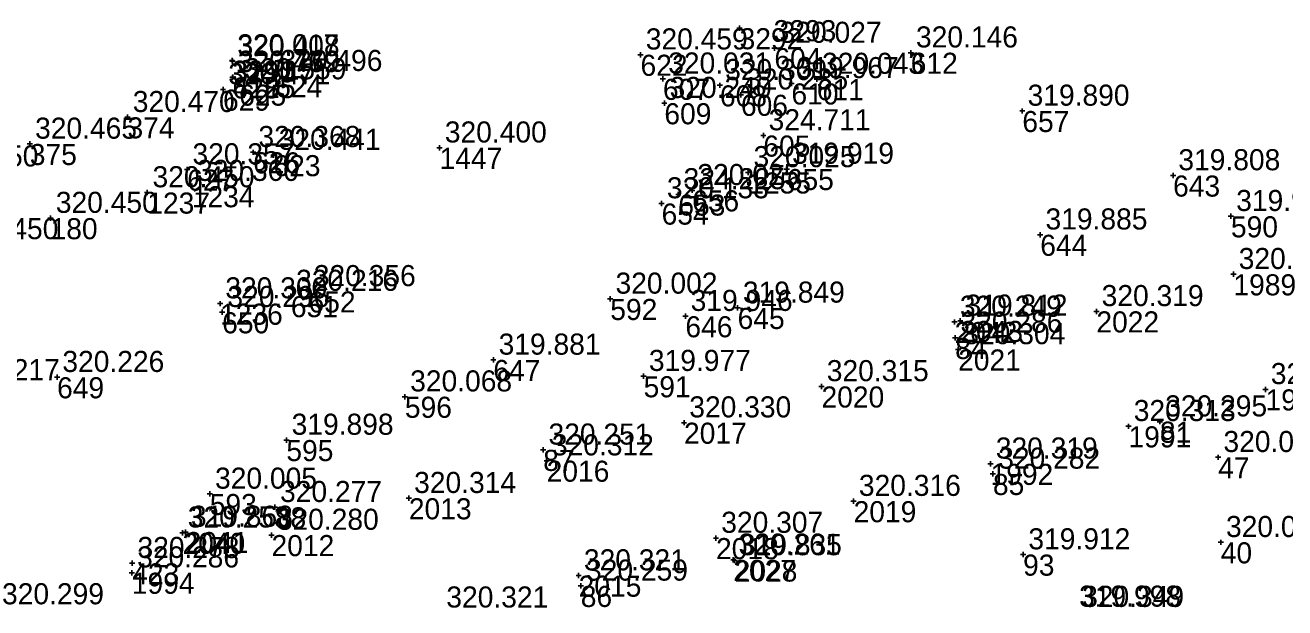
# Model space of a CAD drawing. Extents: x -829398 to -819400, y -1074439 to -1067977.
# Drawn here: x -821575.9 to -821504.3, y -1070254.2 to -1070221 of the extents above; entities that cross this region are included whole.
import ezdxf

# ---------------------------------------------------------------- set-up
doc = ezdxf.new("R2010")
doc.units = 0
for name, color, linetype in [('Vrstva 60', 7, 'Continuous'), ('Vrstva 61', 7, 'Continuous'), ('Čísla bodů_doměření_2012', 7, 'Continuous')]:
    doc.layers.add(name, color=color, linetype=linetype)

# ---------------------------------------------------------------- blocks, each defined once
blk = doc.blocks.new('BOD')
at = {"layer": 'Čísla bodů_doměření_2012'}
for p, q in [((-0.15, 0), (0.15, 0)), ((0, -0.15), (0, 0.15))]:
    blk.add_line(p, q, dxfattribs=at)

msp = doc.modelspace()

# ---------------------------------------------------------------- block references
at = {"layer": 'Vrstva 60'}
for p in [(-821535.293, -1070221.174), (-821535.293, -1070221.174), (-821535.293, -1070221.174), (-821535.293, -1070221.174), (-821533.314, -1070222.308), (-821533.314, -1070222.308), (-821533.314, -1070222.308), (-821533.314, -1070222.308), (-821525.556, -1070222.572), (-821525.556, -1070222.572), (-821525.556, -1070222.572), (-821525.556, -1070222.572), (-821564.175, -1070223.021), (-821564.175, -1070223.021), (-821564.175, -1070223.021), (-821564.175, -1070223.021), (-821564.154, -1070223.059), (-821564.154, -1070223.059), (-821564.154, -1070223.059), (-821564.154, -1070223.059), (-821540.931, -1070222.686), (-821540.931, -1070222.686), (-821540.931, -1070222.686), (-821540.931, -1070222.686), (-821564.151, -1070223.974), (-821564.133, -1070223.955), (-821564.133, -1070223.955), (-821564.133, -1070223.955), (-821561.716, -1070223.912), (-821561.716, -1070223.912), (-821561.716, -1070223.912), (-821561.716, -1070223.912), (-821539.655, -1070224.056), (-821539.655, -1070224.056), (-821539.655, -1070224.056), (-821539.655, -1070224.056), (-821530.899, -1070224.073), (-821530.899, -1070224.073), (-821530.899, -1070224.073), (-821530.899, -1070224.073), (-821564.687, -1070224.671), (-821564.687, -1070224.671), (-821564.687, -1070224.671), (-821564.687, -1070224.671), (-821563.767, -1070224.385), (-821563.767, -1070224.385), (-821563.767, -1070224.385), (-821563.767, -1070224.385), (-821536.412, -1070224.428), (-821536.412, -1070224.428), (-821536.412, -1070224.428), (-821536.412, -1070224.428), (-821532.342, -1070224.319), (-821532.342, -1070224.319), (-821532.342, -1070224.319), (-821532.342, -1070224.319), (-821539.574, -1070225.447), (-821539.574, -1070225.447), (-821539.574, -1070225.447), (-821539.574, -1070225.447), (-821535.217, -1070224.966), (-821535.217, -1070224.966), (-821535.217, -1070224.966), (-821535.217, -1070224.966), (-821519.205, -1070225.888), (-821519.205, -1070225.888), (-821519.205, -1070225.888), (-821519.205, -1070225.888), (-821570.122, -1070226.248), (-821570.122, -1070226.248), (-821570.122, -1070226.248), (-821570.122, -1070226.248), (-821533.942, -1070227.287), (-821533.942, -1070227.287), (-821533.942, -1070227.287), (-821533.942, -1070227.287), (-821575.681, -1070227.766), (-821575.681, -1070227.766), (-821575.681, -1070227.766), (-821575.681, -1070227.766), (-821562.971, -1070228.242), (-821562.971, -1070228.242), (-821562.971, -1070228.242), (-821562.971, -1070228.242), (-821552.366, -1070227.984), (-821552.366, -1070227.984), (-821552.366, -1070227.984), (-821552.366, -1070227.984), (-821561.818, -1070228.402), (-821561.818, -1070228.402), (-821561.818, -1070228.402), (-821561.818, -1070228.402), (-821566.725, -1070229.225), (-821566.725, -1070229.225), (-821566.725, -1070229.225), (-821566.725, -1070229.225), (-821534.799, -1070229.388), (-821534.799, -1070229.388), (-821534.799, -1070229.388), (-821534.799, -1070229.388), (-821532.608, -1070229.192), (-821532.608, -1070229.192), (-821532.608, -1070229.192), (-821532.608, -1070229.192), (-821510.627, -1070229.563), (-821510.627, -1070229.563), (-821510.627, -1070229.563), (-821510.627, -1070229.563), (-821568.997, -1070230.532), (-821568.997, -1070230.532), (-821568.997, -1070230.532), (-821568.997, -1070230.532), (-821566.464, -1070230.17), (-821566.464, -1070230.17), (-821566.464, -1070230.17), (-821566.464, -1070230.17), (-821537.996, -1070230.407), (-821537.996, -1070230.407), (-821537.996, -1070230.407), (-821537.996, -1070230.407), (-821539.73, -1070231.159), (-821539.73, -1070231.159), (-821539.73, -1070231.159), (-821539.73, -1070231.159), (-821538.779, -1070230.644), (-821538.779, -1070230.644), (-821538.779, -1070230.644), (-821538.779, -1070230.644), (-821507.336, -1070231.884), (-821507.336, -1070231.884), (-821507.336, -1070231.884), (-821507.336, -1070231.884), (-821574.499, -1070231.99), (-821574.499, -1070231.99), (-821574.499, -1070231.99), (-821574.499, -1070231.99), (-821518.186, -1070232.936), (-821518.186, -1070232.936), (-821518.186, -1070232.936), (-821518.186, -1070232.936), (-821507.194, -1070235.187), (-821507.194, -1070235.187), (-821507.194, -1070235.187), (-821507.194, -1070235.187), (-821559.821, -1070236.162), (-821559.821, -1070236.162), (-821559.821, -1070236.162), (-821559.821, -1070236.162), (-821564.856, -1070236.858), (-821564.856, -1070236.858), (-821564.856, -1070236.858), (-821564.856, -1070236.858), (-821560.827, -1070236.429), (-821560.827, -1070236.429), (-821560.827, -1070236.429), (-821560.827, -1070236.429), (-821542.652, -1070236.59), (-821542.652, -1070236.59), (-821542.652, -1070236.59), (-821542.652, -1070236.59), (-821564.737, -1070237.349), (-821564.737, -1070237.349), (-821564.737, -1070237.349), (-821564.737, -1070237.349), (-821538.377, -1070237.573), (-821538.377, -1070237.573), (-821538.377, -1070237.573), (-821538.377, -1070237.573), (-821535.406, -1070237.101), (-821535.406, -1070237.101), (-821535.406, -1070237.101), (-821535.406, -1070237.101), (-821514.992, -1070237.299), (-821514.992, -1070237.299), (-821514.992, -1070237.299), (-821514.992, -1070237.299), (-821523.059, -1070237.903), (-821523.059, -1070237.903), (-821523.059, -1070237.903), (-821523.059, -1070237.903), (-821522.734, -1070237.84), (-821522.734, -1070237.84), (-821522.734, -1070237.84), (-821522.734, -1070237.84), (-821523.025, -1070238.81), (-821523.025, -1070238.81), (-821523.025, -1070238.81), (-821523.025, -1070238.81), (-821522.859, -1070239.467), (-821522.859, -1070239.467), (-821522.859, -1070239.467), (-821522.859, -1070239.467), (-821549.305, -1070240.063), (-821549.305, -1070240.063), (-821549.305, -1070240.063), (-821549.305, -1070240.063), (-821574.128, -1070241.048), (-821574.128, -1070241.048), (-821574.128, -1070241.048), (-821574.128, -1070241.048), (-821540.754, -1070240.99), (-821540.754, -1070240.99), (-821540.754, -1070240.99), (-821540.754, -1070240.99), (-821530.632, -1070241.573), (-821530.632, -1070241.573), (-821530.632, -1070241.573), (-821530.632, -1070241.573), (-821505.368, -1070241.739), (-821505.368, -1070241.739), (-821505.368, -1070241.739), (-821505.368, -1070241.739), (-821554.338, -1070242.157), (-821554.338, -1070242.157), (-821554.338, -1070242.157), (-821554.338, -1070242.157), (-821538.456, -1070243.636), (-821538.456, -1070243.636), (-821538.456, -1070243.636), (-821538.456, -1070243.636), (-821513.165, -1070243.843), (-821513.165, -1070243.843), (-821513.165, -1070243.843), (-821513.165, -1070243.843), (-821511.377, -1070243.578), (-821511.377, -1070243.578), (-821511.377, -1070243.578), (-821511.377, -1070243.578), (-821561.082, -1070244.624), (-821561.082, -1070244.624), (-821561.082, -1070244.624), (-821561.082, -1070244.624), (-821546.466, -1070245.183), (-821546.466, -1070245.183), (-821546.466, -1070245.183), (-821546.466, -1070245.183), (-821546.272, -1070245.799), (-821546.272, -1070245.799), (-821546.272, -1070245.799), (-821546.272, -1070245.799), (-821521.014, -1070245.978), (-821521.014, -1070245.978), (-821521.014, -1070245.978), (-821521.014, -1070245.978), (-821508.061, -1070245.607), (-821508.061, -1070245.607), (-821508.061, -1070245.607), (-821508.061, -1070245.607), (-821520.877, -1070246.552), (-821520.877, -1070246.552), (-821520.877, -1070246.552), (-821520.877, -1070246.552), (-821565.441, -1070247.694), (-821565.441, -1070247.694), (-821565.441, -1070247.694), (-821565.441, -1070247.694), (-821561.741, -1070248.453), (-821554.112, -1070247.938), (-821554.112, -1070247.938), (-821554.112, -1070247.938), (-821554.112, -1070247.938), (-821528.805, -1070248.104), (-821528.805, -1070248.104), (-821528.805, -1070248.104), (-821528.805, -1070248.104), (-821566.814, -1070249.862), (-821566.814, -1070249.862), (-821566.814, -1070249.862), (-821566.814, -1070249.862), (-821566.994, -1070249.906), (-821566.994, -1070249.906), (-821566.994, -1070249.906), (-821566.994, -1070249.906), (-821561.926, -1070250.035), (-821561.926, -1070250.035), (-821561.926, -1070250.035), (-821561.926, -1070250.035), (-821536.636, -1070250.206), (-821536.636, -1070250.206), (-821536.636, -1070250.206), (-821536.636, -1070250.206), (-821507.916, -1070250.447), (-821507.916, -1070250.447), (-821507.916, -1070250.447), (-821507.916, -1070250.447), (-821519.162, -1070251.147), (-821519.162, -1070251.147), (-821519.162, -1070251.147), (-821519.162, -1070251.147), (-821569.853, -1070251.64), (-821569.853, -1070251.64), (-821569.853, -1070251.64), (-821569.853, -1070251.64), (-821535.65, -1070251.446), (-821535.65, -1070251.446), (-821535.65, -1070251.446), (-821535.65, -1070251.446), (-821535.575, -1070251.482), (-821535.575, -1070251.482), (-821535.575, -1070251.482), (-821535.575, -1070251.482), (-821569.875, -1070252.178), (-821569.875, -1070252.178), (-821569.875, -1070252.178), (-821569.875, -1070252.178), (-821544.451, -1070252.344), (-821544.451, -1070252.344), (-821544.451, -1070252.344), (-821544.451, -1070252.344), (-821544.331, -1070252.928), (-821544.331, -1070252.928), (-821544.331, -1070252.928), (-821544.331, -1070252.928)]:
    msp.add_blockref('BOD', p, dxfattribs=at)

# ---------------------------------------------------------------- texts
for s, p in [('3293', (-821533.359, -1070221.916)), ('3292', (-821535.293, -1070222.374)), ('604', (-821533.314, -1070223.508)), ('604', (-821533.314, -1070223.508)), ('3291', (-821564.175, -1070224.221)), ('3290', (-821564.154, -1070224.259)), ('622', (-821540.931, -1070223.886)), ('622', (-821540.931, -1070223.886)), ('612', (-821525.556, -1070223.772)), ('612', (-821525.556, -1070223.772)), ('4125', (-821564.133, -1070225.155)), ('624', (-821561.716, -1070225.112)), ('624', (-821561.716, -1070225.112)), ('629', (-821564.687, -1070225.871)), ('629', (-821564.687, -1070225.871)), ('628', (-821564.151, -1070225.174)), ('625', (-821563.767, -1070225.585)), ('625', (-821563.767, -1070225.585)), ('607', (-821539.655, -1070225.256)), ('607', (-821539.655, -1070225.256)), ('608', (-821536.412, -1070225.628)), ('608', (-821536.412, -1070225.628)), ('610', (-821532.342, -1070225.519)), ('610', (-821532.342, -1070225.519)), ('611', (-821530.899, -1070225.273)), ('611', (-821530.899, -1070225.273)), ('606', (-821535.217, -1070226.166)), ('606', (-821535.217, -1070226.166)), ('609', (-821539.574, -1070226.647)), ('609', (-821539.574, -1070226.647)), ('657', (-821519.205, -1070227.088)), ('657', (-821519.205, -1070227.088)), ('374', (-821570.122, -1070227.448)), ('374', (-821570.122, -1070227.448)), ('605', (-821533.942, -1070228.487)), ('605', (-821533.942, -1070228.487)), ('375', (-821575.681, -1070228.966)), ('375', (-821575.681, -1070228.966)), ('626', (-821562.971, -1070229.442)), ('626', (-821562.971, -1070229.442)), ('1447', (-821552.366, -1070229.184)), ('623', (-821561.818, -1070229.602)), ('623', (-821561.818, -1070229.602)), ('627', (-821566.725, -1070230.425)), ('627', (-821566.725, -1070230.425)), ('1255', (-821534.799, -1070230.588)), ('655', (-821532.608, -1070230.392)), ('655', (-821532.608, -1070230.392)), ('643', (-821510.627, -1070230.763)), ('643', (-821510.627, -1070230.763)), ('1234', (-821566.464, -1070231.37)), ('656', (-821537.996, -1070231.607)), ('656', (-821537.996, -1070231.607)), ('1237', (-821568.997, -1070231.732)), ('653', (-821538.779, -1070231.844)), ('653', (-821538.779, -1070231.844)), ('654', (-821539.73, -1070232.359)), ('654', (-821539.73, -1070232.359)), ('180', (-821574.499, -1070233.19)), ('180', (-821574.499, -1070233.19)), ('590', (-821507.336, -1070233.084)), ('590', (-821507.336, -1070233.084)), ('644', (-821518.186, -1070234.136)), ('644', (-821518.186, -1070234.136)), ('1989', (-821507.194, -1070236.387)), ('1236', (-821564.856, -1070238.058)), ('651', (-821560.827, -1070237.629)), ('651', (-821560.827, -1070237.629)), ('652', (-821559.821, -1070237.362)), ('652', (-821559.821, -1070237.362)), ('592', (-821542.652, -1070237.79)), ('592', (-821542.652, -1070237.79)), ('650', (-821564.737, -1070238.549)), ('650', (-821564.737, -1070238.549)), ('646', (-821538.377, -1070238.773)), ('646', (-821538.377, -1070238.773)), ('645', (-821535.406, -1070238.301)), ('645', (-821535.406, -1070238.301)), ('2022', (-821514.992, -1070238.499)), ('2042', (-821523.059, -1070239.103)), ('2043', (-821522.734, -1070239.04)), ('84', (-821523.025, -1070240.01)), ('2021', (-821522.859, -1070240.667)), ('647', (-821549.305, -1070241.263)), ('647', (-821549.305, -1070241.263)), ('649', (-821574.128, -1070242.248)), ('649', (-821574.128, -1070242.248)), ('591', (-821540.754, -1070242.19)), ('591', (-821540.754, -1070242.19)), ('2020', (-821530.632, -1070242.773)), ('1990', (-821505.368, -1070242.939)), ('596', (-821554.338, -1070243.357)), ('596', (-821554.338, -1070243.357)), ('2017', (-821538.456, -1070244.836)), ('1991', (-821513.165, -1070245.043)), ('81', (-821511.377, -1070244.778)), ('595', (-821561.082, -1070245.824)), ('595', (-821561.082, -1070245.824)), ('87', (-821546.466, -1070246.383)), ('2016', (-821546.272, -1070246.999)), ('1992', (-821521.014, -1070247.178)), ('47', (-821508.061, -1070246.807)), ('85', (-821520.877, -1070247.752)), ('593', (-821565.441, -1070248.894)), ('593', (-821565.441, -1070248.894)), ('2013', (-821554.112, -1070249.138)), ('2019', (-821528.805, -1070249.304)), ('88', (-821561.741, -1070249.653)), ('2040', (-821566.994, -1070251.106)), ('2041', (-821566.814, -1070251.062)), ('2012', (-821561.926, -1070251.235)), ('2018', (-821536.636, -1070251.406)), ('40', (-821507.916, -1070251.647)), ('93', (-821519.162, -1070252.347)), ('423', (-821569.853, -1070252.84)), ('423', (-821569.853, -1070252.84)), ('2027', (-821535.65, -1070252.646)), ('2028', (-821535.575, -1070252.682)), ('1994', (-821569.875, -1070253.378)), ('2015', (-821544.451, -1070253.544)), ('86', (-821544.331, -1070254.128))]:
    msp.add_text(s, height=1.2, dxfattribs=at).set_placement(p)
at = {"layer": 'Vrstva 61'}
for s, p in [('320.027', (-821533.014, -1070222.008)), ('320.146', (-821525.256, -1070222.272)), ('320.017', (-821563.875, -1070222.721)), ('320.408', (-821563.854, -1070222.759)), ('320.459', (-821540.631, -1070222.386)), ('320.469', (-821563.851, -1070223.674)), ('323.772', (-821563.833, -1070223.655)), ('320.496', (-821561.416, -1070223.612)), ('320.471', (-821564.387, -1070224.371)), ('320.559', (-821563.467, -1070224.085)), ('320.031', (-821539.355, -1070223.756)), ('320.309', (-821536.112, -1070224.128)), ('319.967', (-821532.042, -1070224.019)), ('320.043', (-821530.599, -1070223.773)), ('320.240', (-821539.274, -1070225.147)), ('320.235', (-821534.917, -1070224.666)), ('319.890', (-821518.905, -1070225.588)), ('320.470', (-821569.822, -1070225.948)), ('324.711', (-821533.642, -1070226.987)), ('320.465', (-821575.381, -1070227.466)), ('320.368', (-821562.671, -1070227.942)), ('320.400', (-821552.066, -1070227.684)), ('320.441', (-821561.518, -1070228.102)), ('320.450', (-821580.993, -1070229.05)), ('320.357', (-821566.425, -1070228.925)), ('320.025', (-821534.499, -1070229.088)), ('319.919', (-821532.308, -1070228.892)), ('319.808', (-821510.327, -1070229.263)), ('320.360', (-821566.164, -1070229.87)), ('320.025', (-821537.696, -1070230.107)), ('320.450', (-821568.697, -1070230.232)), ('320.133', (-821539.43, -1070230.859)), ('324.225', (-821538.479, -1070230.344)), ('319.965', (-821507.036, -1070231.584)), ('320.450', (-821574.199, -1070231.69)), ('319.885', (-821517.886, -1070232.636)), ('320.450', (-821579.856, -1070233.188)), ('320.328', (-821506.894, -1070234.887)), ('320.356', (-821559.521, -1070235.862)), ('320.300', (-821564.556, -1070236.558)), ('320.216', (-821560.527, -1070236.129)), ('320.002', (-821542.352, -1070236.29)), ('320.296', (-821564.437, -1070237.049)), ('319.946', (-821538.077, -1070237.273)), ('319.849', (-821535.106, -1070236.801)), ('320.319', (-821514.692, -1070236.999)), ('320.249', (-821522.759, -1070237.603)), ('319.812', (-821522.434, -1070237.54)), ('320.286', (-821522.725, -1070238.51)), ('320.304', (-821522.559, -1070239.167)), ('319.881', (-821549.005, -1070239.763)), ('320.226', (-821573.828, -1070240.748)), ('319.977', (-821540.454, -1070240.69)), ('320.217', (-821579.775, -1070241.217)), ('320.315', (-821530.332, -1070241.273)), ('320.324', (-821505.068, -1070241.439)), ('320.068', (-821554.038, -1070241.857)), ('320.330', (-821538.156, -1070243.336)), ('320.313', (-821512.865, -1070243.543)), ('320.295', (-821511.077, -1070243.278)), ('319.898', (-821560.782, -1070244.324)), ('320.251', (-821546.166, -1070244.883)), ('320.312', (-821545.972, -1070245.499)), ('320.319', (-821520.714, -1070245.678)), ('320.035', (-821507.761, -1070245.307)), ('320.282', (-821520.577, -1070246.252)), ('320.005', (-821565.141, -1070247.394)), ('320.314', (-821553.812, -1070247.638)), ('320.316', (-821528.505, -1070247.804)), ('320.277', (-821561.441, -1070248.153)), ('320.253', (-821566.694, -1070249.606)), ('319.868', (-821566.514, -1070249.562)), ('320.280', (-821561.626, -1070249.735)), ('320.307', (-821536.336, -1070249.906)), ('320.064', (-821507.616, -1070250.147)), ('319.912', (-821518.862, -1070250.847)), ('320.278', (-821569.553, -1070251.34)), ('320.261', (-821535.35, -1070251.146)), ('319.835', (-821535.275, -1070251.182)), ('320.286', (-821569.575, -1070251.878)), ('320.321', (-821544.151, -1070252.044)), ('320.259', (-821544.031, -1070252.628)), ('320.299', (-821577.261, -1070253.976)), ('320.321', (-821551.98, -1070254.16)), ('319.998', (-821515.974, -1070254.112)), ('320.349', (-821515.802, -1070254.126))]:
    msp.add_text(s, height=1.2, dxfattribs=at).set_placement(p)

doc.saveas('drawing.dxf')
